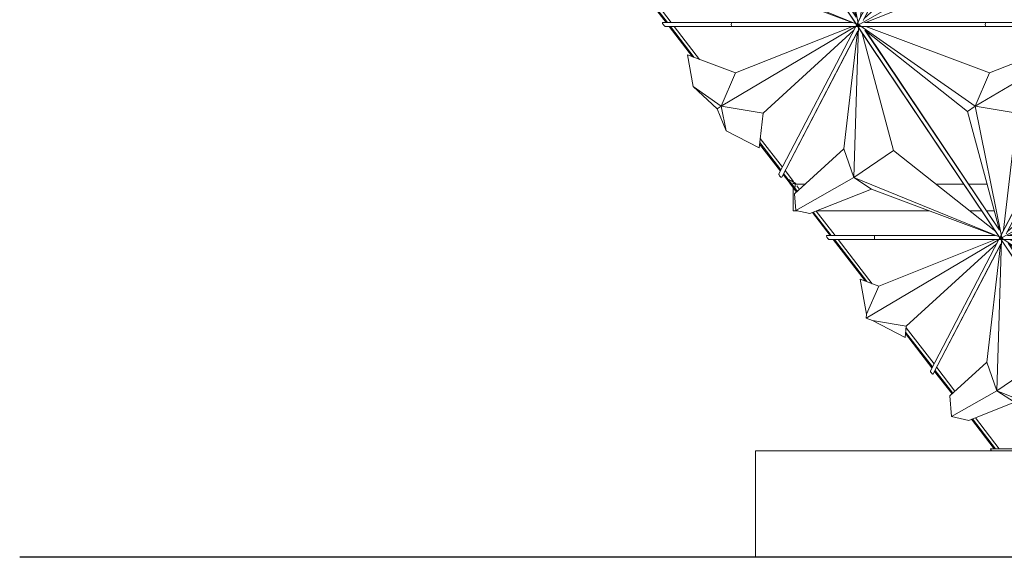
# Model space of a CAD drawing. Header units: inches. Extents: x 424 to 2043, y -237 to 445.
# Tile 272 of 656: x 653.04 to 667.82, y 151.58 to 159.65. Entities that reach past the tile are written whole.
import ezdxf

# ---------------------------------------------------------------- set-up
doc = ezdxf.new("R2010")
doc.units = ezdxf.units.IN
doc.header["$MEASUREMENT"] = 0
for name, color, linetype, lineweight in [('A-FLOR', 192, 'Continuous', 9), ('A-GENM', 13, 'Continuous', 9), ('A-GLAZ-CURT', 52, 'Continuous', 9)]:
    doc.layers.add(name, color=color, linetype=linetype, lineweight=lineweight)

# ---------------------------------------------------------------- blocks, each defined once
blk = doc.blocks.new('Generic Models 1 - Generic Models 1-135348-West')
at = {"layer": 'A-GENM'}
for p, q in [((-64.375, 1.6), (-6.137, 1.6)), ((-64.375, 0), (-64.375, 1.6))]:
    blk.add_line(p, q, dxfattribs=at)
blk = doc.blocks.new('Family2 - Family2-154966-West')
at = {"layer": 'A-GLAZ-CURT'}
for p, q in [((-60.724, 4.824), (-58.559, 1.6)), ((-60.658, 4.783), (-58.925, 3.573)), ((-60.658, 4.783), (-58.925, 3.573)), ((-60.622, 4.77), (-58.764, 4.77)), ((-58.764, 4.83), (-60.59, 4.83)), ((-58.766, 4.829), (-60.573, 4.829)), ((-58.709, 4.072), (-60.567, 4.77)), ((-56.886, 4.783), (-58.925, 3.573)), ((-56.886, 4.783), (-58.925, 3.573)), ((-56.959, 4.829), (-58.766, 4.829)), ((-56.956, 4.83), (-58.764, 4.83)), ((-58.764, 4.77), (-56.909, 4.77)), ((-58.709, 4.072), (-56.956, 4.77)), ((-56.906, 4.769), (-58.529, 1.654)), ((-59.043, 3.491), (-60.582, 4.716)), ((-58.563, 1.71), (-60.582, 4.716)), ((-58.561, 1.71), (-60.58, 4.718)), ((-58.459, 1.657), (-56.872, 4.704)), ((-58.444, 1.687), (-56.879, 4.691)), ((-58.294, 3.468), (-56.936, 4.712)), ((-58.925, 3.573), (-58.709, 4.072)), ((-58.925, 3.573), (-58.709, 4.072)), ((-59.043, 3.491), (-58.925, 3.573)), ((-58.925, 3.573), (-59.043, 3.491)), ((-58.925, 3.573), (-58.534, 1.619)), ((-58.294, 3.468), (-58.925, 3.573)), ((-58.925, 3.573), (-58.534, 1.619)), ((-58.925, 3.573), (-58.294, 3.468)), ((-58.563, 1.71), (-59.043, 3.491)), ((-58.499, 1.71), (-58.294, 3.468))]:
    blk.add_line(p, q, dxfattribs=at)
for start_param, end_param in [(0.222018, 3.141593), (6.243403, 6.505203)]:
    blk.add_ellipse((-58.764, 4.8), major_axis=(0, 0.03), ratio=0.333723, start_param=start_param, end_param=end_param, dxfattribs=at)
for points, knots in [([(-60.705, 4.808), (-60.704, 4.807), (-60.7, 4.805), (-60.695, 4.801), (-60.688, 4.797), (-60.681, 4.793), (-60.674, 4.79), (-60.667, 4.786), (-60.661, 4.783), (-60.657, 4.781), (-60.655, 4.78)], [0.3428238, 0.3428238, 0.3428238, 0.3428238, 0.375, 0.4166667, 0.4583333, 0.5, 0.5416667, 0.5833333, 0.625, 0.6571762, 0.6571762, 0.6571762, 0.6571762]), ([(-56.841, 4.809), (-56.843, 4.807), (-56.847, 4.805), (-56.853, 4.801), (-56.859, 4.797), (-56.866, 4.793), (-56.872, 4.79), (-56.878, 4.786), (-56.883, 4.783), (-56.886, 4.781), (-56.888, 4.78)], [0.3365657, 0.3365657, 0.3365657, 0.3365657, 0.375, 0.4166667, 0.4583333, 0.5, 0.5416667, 0.5833333, 0.625, 0.6569164, 0.6569164, 0.6569164, 0.6569164]), ([(-58.533, 1.618), (-58.533, 1.617), (-58.533, 1.615), (-58.533, 1.612), (-58.533, 1.607), (-58.533, 1.603), (-58.533, 1.6), (-58.533, 1.6)], [-0.6422027, -0.6422027, -0.6422027, -0.6422027, -0.625, -0.6041667, -0.5833333, -0.5416667, -0.537574, -0.537574, -0.537574, -0.537574])]:
    blk.add_open_spline(points, degree=3, knots=knots, dxfattribs=at)
blk = doc.blocks.new('Family2 - Family2-V140-West')
at = {"layer": 'A-GLAZ-CURT'}
for p, q in [((-62.873, 8.024), (-60.672, 4.746)), ((-60.913, 8.03), (-62.739, 8.03)), ((-60.915, 8.029), (-62.722, 8.029)), ((-59.108, 8.029), (-60.915, 8.029)), ((-59.104, 8.03), (-60.913, 8.03)), ((-62.807, 7.983), (-61.074, 6.773)), ((-62.807, 7.983), (-61.074, 6.773)), ((-62.771, 7.97), (-60.913, 7.97)), ((-61.192, 6.691), (-62.73, 7.916)), ((-60.712, 4.91), (-62.73, 7.916)), ((-60.71, 4.91), (-62.729, 7.918)), ((-60.858, 7.272), (-62.716, 7.97)), ((-59.034, 7.983), (-61.074, 6.773)), ((-59.034, 7.983), (-61.074, 6.773)), ((-60.913, 7.97), (-59.057, 7.97)), ((-60.858, 7.272), (-59.105, 7.97)), ((-59.054, 7.97), (-60.677, 4.854)), ((-60.608, 4.857), (-59.021, 7.904)), ((-60.593, 4.887), (-59.028, 7.891)), ((-60.443, 6.668), (-59.084, 7.912)), ((-61.074, 6.773), (-60.858, 7.272)), ((-61.074, 6.773), (-60.858, 7.272)), ((-61.192, 6.691), (-61.074, 6.773)), ((-61.074, 6.773), (-61.192, 6.691)), ((-60.712, 4.91), (-61.192, 6.691)), ((-61.074, 6.773), (-60.682, 4.819)), ((-60.443, 6.668), (-61.074, 6.773)), ((-61.074, 6.773), (-60.682, 4.819)), ((-61.074, 6.773), (-60.443, 6.668)), ((-60.648, 4.91), (-60.443, 6.668))]:
    blk.add_line(p, q, dxfattribs=at)
for start_param, end_param in [(0.222018, 3.141593), (6.243403, 6.505203)]:
    blk.add_ellipse((-60.913, 8), major_axis=(0, 0.03), ratio=0.333723, start_param=start_param, end_param=end_param, dxfattribs=at)
for points, knots in [([(-62.854, 8.008), (-62.853, 8.007), (-62.849, 8.005), (-62.844, 8.001), (-62.837, 7.997), (-62.83, 7.993), (-62.823, 7.99), (-62.816, 7.986), (-62.81, 7.983), (-62.806, 7.981), (-62.804, 7.98)], [0.3428238, 0.3428238, 0.3428238, 0.3428238, 0.375, 0.4166667, 0.4583333, 0.5, 0.5416667, 0.5833333, 0.625, 0.6571762, 0.6571762, 0.6571762, 0.6571762]), ([(-58.991, 8.008), (-58.992, 8.007), (-58.996, 8.005), (-59.002, 8.001), (-59.008, 7.997), (-59.015, 7.993), (-59.021, 7.99), (-59.027, 7.986), (-59.032, 7.983), (-59.035, 7.981), (-59.036, 7.98)], [0.3430836, 0.3430836, 0.3430836, 0.3430836, 0.375, 0.4166667, 0.4583333, 0.5, 0.5416667, 0.5833333, 0.625, 0.6569164, 0.6569164, 0.6569164, 0.6569164]), ([(-60.682, 4.818), (-60.682, 4.817), (-60.682, 4.815), (-60.682, 4.812), (-60.682, 4.807), (-60.682, 4.801), (-60.681, 4.793), (-60.681, 4.786), (-60.68, 4.78), (-60.679, 4.776), (-60.679, 4.773), (-60.679, 4.771), (-60.679, 4.77)], [-0.6422027, -0.6422027, -0.6422027, -0.6422027, -0.625, -0.6041667, -0.5833333, -0.5416667, -0.5, -0.4583333, -0.4166667, -0.3958333, -0.375, -0.3584838, -0.3584838, -0.3584838, -0.3584838])]:
    blk.add_open_spline(points, degree=3, knots=knots, dxfattribs=at)
blk = doc.blocks.new('Family2 - Family2-V158-West')
at = {"layer": 'A-GLAZ-CURT'}
for p, q in [((-59.019, 8.037), (-59.053, 7.972)), ((-59.011, 8.054), (-59.018, 8.039)), ((-59.055, 7.97), (-60.685, 4.84)), ((-60.608, 4.857), (-59.021, 7.904)), ((-60.593, 4.887), (-59.028, 7.891)), ((-59.028, 7.891), (-59.233, 6.132)), ((-59.084, 5.701), (-59.012, 7.969)), ((-59.084, 5.701), (-59.012, 7.969)), ((-59.005, 7.946), (-56.909, 4.824)), ((-58.963, 7.884), (-58.485, 6.109)), ((-56.896, 4.91), (-58.915, 7.916)), ((-56.894, 4.91), (-58.913, 7.918)), ((-59.233, 6.132), (-60.593, 4.887)), ((-59.233, 6.132), (-59.084, 5.701)), ((-59.084, 5.701), (-59.233, 6.132)), ((-58.485, 6.109), (-59.084, 5.701)), ((-59.084, 5.701), (-58.485, 6.109)), ((-58.485, 6.109), (-56.952, 4.889)), ((-60.659, 4.805), (-59.084, 5.701)), ((-60.659, 4.805), (-59.084, 5.701)), ((-56.887, 4.805), (-59.084, 5.701)), ((-59.084, 5.701), (-58.819, 5.528)), ((-56.887, 4.805), (-59.084, 5.701)), ((-59.084, 5.701), (-58.819, 5.528)), ((-58.819, 5.528), (-60.573, 4.829)), ((-58.819, 5.528), (-56.959, 4.829)), ((-60.721, 4.77), (-60.64, 4.77)), ((-60.686, 4.837), (-60.72, 4.772)), ((-60.637, 4.77), (-58.764, 4.77)), ((-58.764, 4.83), (-60.59, 4.83)), ((-58.766, 4.829), (-60.573, 4.829)), ((-56.959, 4.829), (-58.766, 4.829)), ((-56.956, 4.83), (-58.764, 4.83)), ((-58.764, 4.77), (-56.909, 4.77)), ((-56.906, 4.77), (-56.824, 4.77)), ((-56.821, 4.77), (-56.807, 4.77))]:
    blk.add_line(p, q, dxfattribs=at)
for start_param, end_param in [(0.222018, 3.141593), (6.243403, 6.505203)]:
    blk.add_ellipse((-58.764, 4.8), major_axis=(0, 0.03), ratio=0.333723, start_param=start_param, end_param=end_param, dxfattribs=at)
for points, knots in [([(-59.012, 7.97), (-59.012, 7.971), (-59.012, 7.973), (-59.013, 7.976), (-59.013, 7.98), (-59.014, 7.986), (-59.015, 7.993), (-59.015, 8.001), (-59.015, 8.007), (-59.015, 8.012), (-59.016, 8.015), (-59.016, 8.017), (-59.016, 8.018)], [-0.6415162, -0.6415162, -0.6415162, -0.6415162, -0.625, -0.6041667, -0.5833333, -0.5416667, -0.5, -0.4583333, -0.4166667, -0.3958333, -0.375, -0.3577973, -0.3577973, -0.3577973, -0.3577973]), ([(-60.703, 4.78), (-60.702, 4.781), (-60.699, 4.783), (-60.694, 4.786), (-60.688, 4.79), (-60.681, 4.793), (-60.675, 4.797), (-60.668, 4.801), (-60.662, 4.805), (-60.659, 4.807), (-60.657, 4.808)], [0.3430836, 0.3430836, 0.3430836, 0.3430836, 0.375, 0.4166667, 0.4583333, 0.5, 0.5416667, 0.5833333, 0.625, 0.6569164, 0.6569164, 0.6569164, 0.6569164]), ([(-56.841, 4.781), (-56.842, 4.781), (-56.846, 4.783), (-56.852, 4.786), (-56.859, 4.79), (-56.866, 4.793), (-56.873, 4.797), (-56.879, 4.801), (-56.885, 4.805), (-56.888, 4.807), (-56.89, 4.808)], [0.3496968, 0.3496968, 0.3496968, 0.3496968, 0.375, 0.4166667, 0.4583333, 0.5, 0.5416667, 0.5833333, 0.625, 0.6571762, 0.6571762, 0.6571762, 0.6571762])]:
    blk.add_open_spline(points, degree=3, knots=knots, dxfattribs=at)
blk = doc.blocks.new('Family2 - Family2-V166-West')
at = {"layer": 'A-GLAZ-CURT'}
for p, q in [((-61.168, 11.237), (-61.202, 11.172)), ((-61.16, 11.254), (-61.167, 11.239)), ((-61.203, 11.17), (-62.834, 8.039)), ((-62.757, 8.057), (-61.17, 11.104)), ((-62.742, 8.087), (-61.177, 11.091)), ((-61.177, 11.091), (-61.382, 9.332)), ((-61.233, 8.901), (-61.161, 11.169)), ((-61.233, 8.901), (-61.161, 11.169)), ((-61.154, 11.146), (-59.057, 8.024)), ((-59.045, 8.11), (-61.064, 11.116)), ((-59.043, 8.11), (-61.062, 11.118)), ((-61.112, 11.084), (-60.633, 9.309)), ((-61.382, 9.332), (-62.742, 8.087)), ((-61.382, 9.332), (-61.233, 8.901)), ((-61.233, 8.901), (-61.382, 9.332)), ((-60.633, 9.309), (-61.233, 8.901)), ((-61.233, 8.901), (-60.633, 9.309)), ((-60.633, 9.309), (-59.1, 8.089)), ((-62.808, 8.005), (-61.233, 8.901)), ((-62.808, 8.005), (-61.233, 8.901)), ((-59.036, 8.005), (-61.233, 8.901)), ((-61.233, 8.901), (-60.967, 8.728)), ((-59.036, 8.005), (-61.233, 8.901)), ((-61.233, 8.901), (-60.967, 8.728)), ((-60.967, 8.728), (-62.722, 8.029)), ((-60.967, 8.728), (-59.108, 8.029)), ((-62.835, 8.037), (-62.869, 7.972)), ((-60.913, 8.03), (-62.739, 8.03)), ((-60.915, 8.029), (-62.722, 8.029)), ((-59.108, 8.029), (-60.915, 8.029)), ((-59.104, 8.03), (-60.913, 8.03)), ((-62.87, 7.97), (-62.788, 7.97)), ((-62.785, 7.97), (-60.913, 7.97)), ((-60.913, 7.97), (-59.057, 7.97)), ((-59.055, 7.97), (-58.973, 7.97)), ((-58.97, 7.97), (-58.955, 7.97))]:
    blk.add_line(p, q, dxfattribs=at)
for start_param, end_param in [(0.222018, 3.141593), (6.243403, 6.505203)]:
    blk.add_ellipse((-60.913, 8), major_axis=(0, 0.03), ratio=0.333723, start_param=start_param, end_param=end_param, dxfattribs=at)
for points, knots in [([(-61.161, 11.169), (-61.161, 11.17), (-61.161, 11.172), (-61.162, 11.176), (-61.162, 11.18), (-61.163, 11.186), (-61.163, 11.193), (-61.164, 11.201), (-61.164, 11.207), (-61.164, 11.212), (-61.164, 11.215), (-61.164, 11.217), (-61.164, 11.218)], [-0.6486096, -0.6486096, -0.6486096, -0.6486096, -0.625, -0.6041667, -0.5833333, -0.5416667, -0.5, -0.4583333, -0.4166667, -0.3958333, -0.375, -0.3577973, -0.3577973, -0.3577973, -0.3577973]), ([(-62.852, 7.98), (-62.851, 7.981), (-62.848, 7.983), (-62.842, 7.986), (-62.836, 7.99), (-62.83, 7.993), (-62.824, 7.997), (-62.817, 8.001), (-62.811, 8.005), (-62.808, 8.007), (-62.806, 8.008)], [0.3430836, 0.3430836, 0.3430836, 0.3430836, 0.375, 0.4166667, 0.4583333, 0.5, 0.5416667, 0.5833333, 0.625, 0.6569164, 0.6569164, 0.6569164, 0.6569164]), ([(-58.988, 7.98), (-58.99, 7.981), (-58.994, 7.983), (-59.001, 7.986), (-59.008, 7.99), (-59.015, 7.993), (-59.022, 7.997), (-59.028, 8.001), (-59.034, 8.005), (-59.037, 8.007), (-59.039, 8.008)], [0.3428238, 0.3428238, 0.3428238, 0.3428238, 0.375, 0.4166667, 0.4583333, 0.5, 0.5416667, 0.5833333, 0.625, 0.6571762, 0.6571762, 0.6571762, 0.6571762])]:
    blk.add_open_spline(points, degree=3, knots=knots, dxfattribs=at)
blk = doc.blocks.new('Family2 - Family2-157067-West')
at = {"layer": 'A-GLAZ-CURT'}
for p, q in [((-69.992, 13.604), (-70.038, 13.665)), ((-70.021, 13.616), (-69.878, 13.431)), ((-69.884, 13.464), (-69.976, 13.584)), ((-69.885, 13.538), (-69.913, 13.575)), ((-69.7, 13.2), (-69.137, 12.469)), ((-69.148, 12.509), (-69.68, 13.2)), ((-69.178, 12.621), (-69.624, 13.2)), ((-68.522, 11.769), (-68.683, 11.978)), ((-68.693, 11.892), (-68.553, 11.71)), ((-68.545, 11.725), (-68.69, 11.915)), ((-68.381, 11.585), (-68.482, 11.716)), ((-68.512, 11.658), (-68.425, 11.544)), ((-68.413, 11.555), (-68.504, 11.673)), ((-68.163, 11.23), (-68.285, 11.389)), ((-68.107, 11.23), (-68.243, 11.406)), ((-68.301, 11.383), (-68.183, 11.23)), ((-68.137, 11.17), (-67.915, 10.883)), ((-67.887, 10.872), (-68.117, 11.17)), ((-67.809, 10.843), (-68.061, 11.17)), ((-66.503, 9.048), (-66.276, 8.755)), ((-66.268, 8.77), (-66.5, 9.071)), ((-66.246, 8.813), (-66.493, 9.134)), ((-66.047, 8.555), (-66.206, 8.761)), ((-66.236, 8.702), (-66.091, 8.514)), ((-66.079, 8.525), (-66.228, 8.718)), ((-65.698, 8.03), (-65.895, 8.285)), ((-65.643, 8.03), (-65.852, 8.302)), ((-65.91, 8.279), (-65.718, 8.03)), ((-65.672, 7.97), (-65.322, 7.516)), ((-65.294, 7.505), (-65.652, 7.97)), ((-65.216, 7.476), (-65.596, 7.97)), ((-63.992, 5.815), (-64.31, 6.227)), ((-63.97, 5.858), (-64.303, 6.29)), ((-64.312, 6.205), (-64, 5.799)), ((-63.802, 5.64), (-63.929, 5.806)), ((-63.96, 5.747), (-63.816, 5.56)), ((-63.83, 5.604), (-63.952, 5.762)), ((-63.778, 5.574), (-63.78, 5.624)), ((-63.786, 5.547), (-63.815, 5.584))]:
    blk.add_line(p, q, dxfattribs=at)
for points in [[(-70.041, 13.658), (-70.041, 13.657), (-70.041, 13.656), (-70.041, 13.655)], [(-70.038, 13.665), (-70.039, 13.664), (-70.04, 13.663), (-70.04, 13.663)], [(-70.039, 13.648), (-70.039, 13.646), (-70.038, 13.644), (-70.037, 13.643)], [(-70.031, 13.667), (-70.032, 13.667), (-70.033, 13.667), (-70.034, 13.667)], [(-70.022, 13.618), (-70.022, 13.618), (-70.021, 13.617), (-70.021, 13.616)], [(-63.789, 5.545), (-63.79, 5.545), (-63.791, 5.544), (-63.792, 5.544)], [(-63.788, 5.615), (-63.788, 5.615), (-63.787, 5.614), (-63.787, 5.614)], [(-63.786, 5.547), (-63.786, 5.546), (-63.787, 5.546), (-63.787, 5.546)], [(-63.784, 5.549), (-63.785, 5.548), (-63.785, 5.547), (-63.786, 5.547)]]:
    blk.add_open_spline(points, degree=3, dxfattribs=at)
for points, knots in [([(-70.034, 13.636), (-70.034, 13.636), (-70.033, 13.634), (-70.031, 13.631), (-70.03, 13.629), (-70.029, 13.628)], [0.2379882, 0.2379882, 0.2379882, 0.2379882, 0.25, 0.27083333, 0.28380873, 0.28380873, 0.28380873, 0.28380873]), ([(-63.812, 5.556), (-63.813, 5.556), (-63.814, 5.557), (-63.815, 5.559), (-63.816, 5.56), (-63.816, 5.56)], [0.30052655, 0.30052655, 0.30052655, 0.30052655, 0.3125, 0.33333333, 0.34238156, 0.34238156, 0.34238156, 0.34238156]), ([(-63.804, 5.548), (-63.805, 5.549), (-63.806, 5.549), (-63.807, 5.55), (-63.807, 5.551)], [0.21659884, 0.21659884, 0.21659884, 0.21659884, 0.22916667, 0.25, 0.25, 0.25, 0.25]), ([(-63.796, 5.545), (-63.797, 5.545), (-63.798, 5.545), (-63.799, 5.545), (-63.799, 5.546)], [0.13326551, 0.13326551, 0.13326551, 0.13326551, 0.14583333, 0.16666667, 0.16666667, 0.16666667, 0.16666667]), ([(-63.785, 5.608), (-63.784, 5.606), (-63.783, 5.604), (-63.783, 5.601), (-63.783, 5.601)], [0.54993217, 0.54993217, 0.54993217, 0.54993217, 0.58333333, 0.59171329, 0.59171329, 0.59171329, 0.59171329]), ([(-63.78, 5.557), (-63.78, 5.555), (-63.781, 5.553), (-63.782, 5.552), (-63.782, 5.551)], [0.87590928, 0.87590928, 0.87590928, 0.87590928, 0.91666667, 0.93624824, 0.93624824, 0.93624824, 0.93624824]), ([(-63.781, 5.593), (-63.78, 5.591), (-63.78, 5.589), (-63.779, 5.587), (-63.779, 5.586)], [0.63326551, 0.63326551, 0.63326551, 0.63326551, 0.66666667, 0.67505801, 0.67505801, 0.67505801, 0.67505801]), ([(-63.778, 5.567), (-63.778, 5.565), (-63.779, 5.563), (-63.779, 5.561), (-63.779, 5.56)], [0.79993217, 0.79993217, 0.79993217, 0.79993217, 0.83333333, 0.85008917, 0.85008917, 0.85008917, 0.85008917]), ([(-63.778, 5.579), (-63.778, 5.577), (-63.778, 5.575), (-63.778, 5.572), (-63.778, 5.571)], [0.71631637, 0.71631637, 0.71631637, 0.71631637, 0.75, 0.7662964, 0.7662964, 0.7662964, 0.7662964])]:
    blk.add_open_spline(points, degree=3, knots=knots, dxfattribs=at)
blk = doc.blocks.new('Family2 - Family2-157071-West')
at = {"layer": 'A-GLAZ-CURT'}
for p, q in [((-63.779, 5.616), (-63.78, 5.624)), ((-63.839, 5.614), (-63.838, 5.584)), ((-63.838, 5.583), (-63.809, 5.565)), ((-63.831, 5.594), (-63.831, 5.604)), ((-63.815, 5.584), (-63.831, 5.594)), ((-63.769, 5.61), (-63.78, 5.617))]:
    blk.add_line(p, q, dxfattribs=at)
for points, knots in [([(-63.837, 5.583), (-63.837, 5.583), (-63.838, 5.583), (-63.838, 5.583), (-63.838, 5.584), (-63.838, 5.585), (-63.838, 5.585), (-63.838, 5.586), (-63.837, 5.588), (-63.835, 5.591), (-63.832, 5.593), (-63.831, 5.594)], [-0.3333333, -0.3333333, -0.3333333, -0.3333333, -0.3125, -0.2916667, -0.25, -0.2291667, -0.2083333, -0.1666667, -0.125, -0.0833333, 0, 0, 0, 0]), ([(-63.831, 5.594), (-63.829, 5.596), (-63.826, 5.598), (-63.821, 5.601), (-63.818, 5.603), (-63.815, 5.605), (-63.812, 5.607), (-63.809, 5.608), (-63.807, 5.61), (-63.804, 5.611), (-63.802, 5.612), (-63.801, 5.613), (-63.799, 5.613), (-63.797, 5.614), (-63.795, 5.615), (-63.794, 5.615), (-63.792, 5.616), (-63.791, 5.616), (-63.79, 5.617), (-63.79, 5.617)], [-1, -1, -1, -1, -0.9166667, -0.875, -0.8333333, -0.7916667, -0.7708333, -0.75, -0.7083333, -0.6875, -0.6666667, -0.6458333, -0.625, -0.6041667, -0.5833333, -0.5625, -0.5416667, -0.5208333, -0.5095857, -0.5095857, -0.5095857, -0.5095857])]:
    blk.add_open_spline(points, degree=3, knots=knots, dxfattribs=at)

msp = doc.modelspace()

# ---------------------------------------------------------------- linework, layer by layer
msp.add_line((767.691, 151.577), (653.037, 151.577))
at = {"layer": 'A-FLOR'}
for p, q in [((664.685, 157.177), (664.83, 157.177)), ((666.8, 157.177), (667.215, 157.177)), ((667.287, 157.177), (667.562, 157.177)), ((664.651, 157.127), (664.651, 156.777)), ((664.723, 156.777), (664.651, 156.777)), ((666.699, 156.777), (665.002, 156.777)), ((667.484, 156.777), (667.302, 156.777)), ((667.669, 156.777), (667.554, 156.777))]:
    msp.add_line(p, q, dxfattribs=at)
at = {"layer": 'A-GLAZ-CURT'}
for p, q in [((663.491, 162.723), (665.587, 159.601)), ((665.609, 159.582), (663.412, 160.478)), ((665.609, 159.582), (663.412, 160.478)), ((663.677, 160.305), (665.537, 159.606)), ((662.693, 159.607), (662.69, 159.606)), ((662.693, 159.607), (662.69, 159.606)), ((663.73, 159.606), (662.69, 159.606)), ((663.73, 159.606), (662.69, 159.606)), ((663.732, 159.607), (662.693, 159.607)), ((663.732, 159.607), (662.693, 159.607)), ((662.733, 159.547), (663.732, 159.547)), ((662.733, 159.547), (663.732, 159.547)), ((665.61, 159.56), (663.571, 158.35)), ((665.61, 159.56), (663.571, 158.35)), ((665.537, 159.606), (663.73, 159.606)), ((665.537, 159.606), (663.73, 159.606)), ((665.54, 159.607), (663.732, 159.607)), ((665.54, 159.607), (663.732, 159.607)), ((663.732, 159.547), (665.586, 159.547)), ((663.732, 159.547), (665.586, 159.547)), ((663.787, 158.849), (665.54, 159.547)), ((665.59, 159.547), (664.438, 157.334)), ((665.59, 159.547), (664.438, 157.334)), ((665.56, 157.278), (665.633, 159.546)), ((665.56, 157.278), (665.633, 159.546)), ((665.59, 159.547), (665.672, 159.547)), ((665.625, 159.614), (665.591, 159.549)), ((665.634, 159.631), (665.626, 159.616)), ((665.675, 159.547), (665.689, 159.547)), ((664.202, 158.245), (665.56, 159.489)), ((664.479, 157.284), (665.616, 159.468)), ((664.479, 157.284), (665.616, 159.468)), ((664.48, 157.286), (665.624, 159.481)), ((664.48, 157.286), (665.624, 159.481)), ((665.616, 159.468), (665.411, 157.709)), ((665.64, 159.523), (667.736, 156.401)), ((665.682, 159.461), (666.16, 157.686)), ((667.748, 156.487), (665.73, 159.493)), ((667.751, 156.487), (665.731, 159.495)), ((663.787, 158.849), (663.065, 159.12)), ((663.065, 159.12), (663.151, 158.644)), ((663.571, 158.35), (663.787, 158.849)), ((663.571, 158.35), (663.787, 158.849)), ((663.151, 158.644), (663.571, 158.35)), ((663.511, 158.308), (663.151, 158.644)), ((663.151, 158.644), (663.571, 158.35)), ((663.571, 158.35), (663.511, 158.308)), ((663.511, 158.308), (663.571, 158.35)), ((663.645, 157.978), (663.511, 158.308)), ((663.571, 158.35), (664.202, 158.245)), ((664.202, 158.245), (663.571, 158.35)), ((663.571, 158.35), (663.645, 157.978)), ((663.571, 158.35), (663.645, 157.978)), ((664.141, 157.723), (664.202, 158.245)), ((663.645, 157.978), (664.141, 157.723)), ((665.411, 157.709), (664.672, 157.033)), ((665.56, 157.278), (665.411, 157.709)), ((665.411, 157.709), (665.56, 157.278)), ((665.56, 157.278), (666.16, 157.686)), ((666.16, 157.686), (665.56, 157.278)), ((666.16, 157.686), (667.693, 156.466)), ((664.479, 157.284), (664.48, 157.286)), ((664.479, 157.284), (664.48, 157.286)), ((664.629, 157.18), (664.58, 157.244)), ((664.597, 157.198), (664.703, 157.061)), ((664.691, 157.187), (664.626, 157.229)), ((664.692, 156.784), (665.56, 157.278)), ((664.692, 156.784), (665.56, 157.278)), ((665.56, 157.278), (665.826, 157.105)), ((665.56, 157.278), (665.826, 157.105)), ((667.758, 156.382), (665.56, 157.278)), ((667.758, 156.382), (665.56, 157.278)), ((664.714, 157.07), (664.644, 157.161)), ((664.672, 157.033), (664.692, 156.784)), ((664.737, 157.115), (664.705, 157.156)), ((665.826, 157.105), (664.9, 156.737)), ((665.826, 157.105), (667.686, 156.406)), ((664.9, 156.737), (664.692, 156.784)), ((664.94, 156.752), (665.206, 156.407)), ((665.224, 156.407), (664.954, 156.758)), ((665.282, 156.407), (664.998, 156.776)), ((667.783, 156.431), (667.775, 156.417)), ((665.157, 156.407), (665.155, 156.406)), ((665.157, 156.407), (665.155, 156.406)), ((665.879, 156.406), (665.155, 156.406)), ((665.879, 156.406), (665.155, 156.406)), ((665.881, 156.407), (665.157, 156.407)), ((665.881, 156.407), (665.157, 156.407)), ((665.197, 156.347), (665.881, 156.347)), ((665.197, 156.347), (665.881, 156.347)), ((665.252, 156.347), (665.731, 155.726)), ((665.757, 155.716), (665.271, 156.347)), ((665.838, 155.685), (665.328, 156.347)), ((667.759, 156.36), (665.748, 155.167)), ((667.759, 156.36), (665.748, 155.167)), ((667.686, 156.406), (665.879, 156.406)), ((667.686, 156.406), (665.879, 156.406)), ((667.689, 156.407), (665.881, 156.407)), ((667.689, 156.407), (665.881, 156.407)), ((665.881, 156.347), (667.735, 156.347)), ((665.881, 156.347), (667.735, 156.347)), ((665.936, 155.649), (667.688, 156.347)), ((666.35, 155.045), (667.709, 156.289)), ((667.738, 156.346), (666.714, 154.378)), ((667.738, 156.346), (666.714, 154.378)), ((667.709, 154.078), (667.782, 156.347)), ((667.709, 154.078), (667.782, 156.347)), ((667.738, 156.347), (667.821, 156.347)), ((667.774, 156.414), (667.74, 156.349)), ((667.789, 156.323), (669.885, 153.201)), ((666.755, 154.329), (667.765, 156.268)), ((666.755, 154.329), (667.765, 156.268)), ((666.756, 154.33), (667.772, 156.281)), ((666.756, 154.33), (667.772, 156.281)), ((667.765, 156.268), (667.56, 154.509)), ((665.936, 155.649), (665.658, 155.753)), ((665.658, 155.753), (665.753, 155.227)), ((665.753, 155.227), (665.936, 155.649)), ((665.753, 155.227), (665.936, 155.649)), ((665.748, 155.167), (665.753, 155.227)), ((665.748, 155.167), (665.843, 155.13)), ((665.843, 155.13), (666.35, 155.045)), ((666.35, 155.045), (665.843, 155.13)), ((665.843, 155.13), (666.331, 154.879)), ((666.331, 154.879), (666.35, 155.045)), ((666.743, 154.435), (666.34, 154.958)), ((666.767, 154.48), (666.348, 155.023)), ((666.338, 154.938), (666.736, 154.421)), ((667.56, 154.509), (667.006, 154.002)), ((667.709, 154.078), (667.56, 154.509)), ((667.56, 154.509), (667.709, 154.078)), ((666.776, 154.369), (667.037, 154.03)), ((667.048, 154.04), (666.784, 154.383)), ((667.081, 154.071), (666.807, 154.427)), ((667.709, 154.078), (668.309, 154.486)), ((668.309, 154.486), (667.709, 154.078)), ((666.755, 154.329), (666.757, 154.331)), ((666.755, 154.329), (666.757, 154.331)), ((667.031, 153.692), (667.709, 154.078)), ((667.031, 153.692), (667.709, 154.078)), ((667.709, 154.078), (667.975, 153.905)), ((667.709, 154.078), (667.975, 153.905)), ((669.906, 153.182), (667.709, 154.078)), ((669.906, 153.182), (667.709, 154.078)), ((667.006, 154.002), (667.031, 153.692)), ((667.975, 153.905), (667.291, 153.633)), ((667.291, 153.633), (667.031, 153.692)), ((667.331, 153.649), (667.671, 153.207)), ((667.689, 153.207), (667.345, 153.654)), ((667.747, 153.207), (667.389, 153.672)), ((667.622, 153.207), (667.619, 153.206)), ((668.027, 153.206), (667.619, 153.206)), ((668.03, 153.207), (667.622, 153.207))]:
    msp.add_line(p, q, dxfattribs=at)
at = {"layer": 'A-GLAZ-CURT', "flags": 128}
for points in [[(662.69, 159.606), (662.689, 159.604), (662.688, 159.601), (662.689, 159.596), (662.691, 159.59), (662.694, 159.584), (662.698, 159.577), (662.703, 159.57), (662.708, 159.564), (662.714, 159.558), (662.719, 159.554), (662.724, 159.55), (662.729, 159.548), (662.732, 159.547), (662.733, 159.547)], [(662.69, 159.606), (662.689, 159.604), (662.688, 159.601), (662.689, 159.596), (662.691, 159.59), (662.694, 159.584), (662.698, 159.577), (662.703, 159.57), (662.708, 159.564), (662.714, 159.558), (662.719, 159.554), (662.724, 159.55), (662.729, 159.548), (662.732, 159.547), (662.733, 159.547)], [(664.438, 157.334), (664.437, 157.333), (664.437, 157.329), (664.438, 157.325), (664.44, 157.319), (664.443, 157.313), (664.447, 157.306), (664.452, 157.3), (664.457, 157.294), (664.462, 157.29), (664.467, 157.286), (664.472, 157.284), (664.476, 157.283), (664.479, 157.284)], [(664.438, 157.334), (664.437, 157.333), (664.437, 157.329), (664.438, 157.325), (664.44, 157.319), (664.443, 157.313), (664.447, 157.306), (664.452, 157.3), (664.457, 157.294), (664.462, 157.29), (664.467, 157.286), (664.472, 157.284), (664.476, 157.283), (664.479, 157.284)], [(665.155, 156.406), (665.153, 156.404), (665.153, 156.401), (665.154, 156.396), (665.156, 156.39), (665.159, 156.384), (665.163, 156.377), (665.167, 156.37), (665.173, 156.364), (665.178, 156.358), (665.184, 156.354), (665.189, 156.35), (665.193, 156.348), (665.197, 156.347), (665.197, 156.347)], [(665.155, 156.406), (665.153, 156.404), (665.153, 156.401), (665.154, 156.396), (665.156, 156.39), (665.159, 156.384), (665.163, 156.377), (665.167, 156.37), (665.173, 156.364), (665.178, 156.358), (665.184, 156.354), (665.189, 156.35), (665.193, 156.348), (665.197, 156.347), (665.197, 156.347)], [(666.714, 154.378), (666.713, 154.378), (666.713, 154.374), (666.714, 154.369), (666.716, 154.364), (666.719, 154.357), (666.723, 154.351), (666.728, 154.345), (666.733, 154.339), (666.738, 154.334), (666.743, 154.331), (666.748, 154.328), (666.752, 154.328), (666.755, 154.329)], [(666.714, 154.378), (666.713, 154.378), (666.713, 154.374), (666.714, 154.369), (666.716, 154.364), (666.719, 154.357), (666.723, 154.351), (666.728, 154.345), (666.733, 154.339), (666.738, 154.334), (666.743, 154.331), (666.748, 154.328), (666.752, 154.328), (666.755, 154.329)], [(667.619, 153.206), (667.618, 153.204), (667.617, 153.201), (667.618, 153.196), (667.62, 153.19), (667.623, 153.184), (667.627, 153.177)]]:
    msp.add_lwpolyline(points, dxfattribs=at)
at = {"layer": 'A-GLAZ-CURT'}
for centre, start_param, end_param in [((663.732, 159.577), 0.222018, 3.141593), ((663.732, 159.577), 0.222018, 3.141593), ((663.732, 159.577), 6.243403, 6.505203), ((663.732, 159.577), 6.243403, 6.505203), ((665.881, 156.377), 0.222018, 3.141593), ((665.881, 156.377), 0.222018, 3.141593), ((665.881, 156.377), 6.243403, 6.505203), ((665.881, 156.377), 6.243403, 6.505203)]:
    msp.add_ellipse(centre, major_axis=(0, 0.03), ratio=0.333723, start_param=start_param, end_param=end_param, dxfattribs=at)
for points, knots in [([(665.656, 159.557), (665.654, 159.558), (665.65, 159.56), (665.644, 159.563), (665.637, 159.567), (665.63, 159.57), (665.623, 159.574), (665.617, 159.578), (665.611, 159.582), (665.608, 159.584), (665.606, 159.585)], [0.3428238, 0.3428238, 0.3428238, 0.3428238, 0.375, 0.4166667, 0.4583333, 0.5, 0.5416667, 0.5833333, 0.625, 0.6571762, 0.6571762, 0.6571762, 0.6571762]), ([(665.654, 159.585), (665.653, 159.584), (665.649, 159.582), (665.643, 159.578), (665.636, 159.574), (665.63, 159.57), (665.624, 159.567), (665.618, 159.563), (665.613, 159.56), (665.609, 159.558), (665.608, 159.557)], [0.3430836, 0.3430836, 0.3430836, 0.3430836, 0.375, 0.4166667, 0.4583333, 0.5, 0.5416667, 0.5833333, 0.625, 0.6569164, 0.6569164, 0.6569164, 0.6569164]), ([(665.633, 159.547), (665.633, 159.548), (665.632, 159.55), (665.632, 159.553), (665.631, 159.557), (665.631, 159.563), (665.63, 159.57), (665.629, 159.578), (665.629, 159.584), (665.629, 159.589), (665.629, 159.592), (665.629, 159.594), (665.629, 159.595)], [-0.6415162, -0.6415162, -0.6415162, -0.6415162, -0.625, -0.6041667, -0.5833333, -0.5416667, -0.5, -0.4583333, -0.4166667, -0.3958333, -0.375, -0.3577973, -0.3577973, -0.3577973, -0.3577973]), ([(664.589, 157.245), (664.588, 157.245), (664.587, 157.245), (664.585, 157.245), (664.584, 157.245)], [0.90828671, 0.90828671, 0.90828671, 0.90828671, 0.91666667, 0.95006783, 0.95006783, 0.95006783, 0.95006783]), ([(664.585, 157.215), (664.586, 157.214), (664.587, 157.212), (664.589, 157.209), (664.591, 157.206), (664.592, 157.205), (664.592, 157.205)], [0.23793307, 0.23793307, 0.23793307, 0.23793307, 0.25, 0.27083333, 0.29166667, 0.29322676, 0.29322676, 0.29322676, 0.29322676]), ([(664.601, 157.242), (664.601, 157.242), (664.599, 157.243), (664.597, 157.244), (664.595, 157.244), (664.594, 157.244)], [0.82495338, 0.82495338, 0.82495338, 0.82495338, 0.83333333, 0.85416667, 0.86673449, 0.86673449, 0.86673449, 0.86673449]), ([(664.617, 157.234), (664.617, 157.235), (664.614, 157.236), (664.612, 157.237), (664.609, 157.238), (664.609, 157.239)], [0.73885719, 0.73885719, 0.73885719, 0.73885719, 0.75, 0.77083333, 0.78340116, 0.78340116, 0.78340116, 0.78340116]), ([(664.635, 157.223), (664.634, 157.223), (664.632, 157.225), (664.628, 157.227), (664.624, 157.23), (664.621, 157.232), (664.62, 157.232)], [0.65828671, 0.65828671, 0.65828671, 0.65828671, 0.66666667, 0.6875, 0.70833333, 0.72517398, 0.72517398, 0.72517398, 0.72517398]), ([(664.654, 157.208), (664.653, 157.209), (664.651, 157.21), (664.648, 157.213), (664.645, 157.215), (664.644, 157.216)], [0.57495338, 0.57495338, 0.57495338, 0.57495338, 0.58333333, 0.60416667, 0.61673449, 0.61673449, 0.61673449, 0.61673449]), ([(664.672, 157.192), (664.672, 157.192), (664.67, 157.194), (664.667, 157.197), (664.665, 157.199), (664.664, 157.2)], [0.4940067, 0.4940067, 0.4940067, 0.4940067, 0.5, 0.52083333, 0.53340116, 0.53340116, 0.53340116, 0.53340116]), ([(664.679, 157.186), (664.678, 157.187), (664.676, 157.189), (664.674, 157.19), (664.673, 157.191)], [0.46515014, 0.46515014, 0.46515014, 0.46515014, 0.47916667, 0.49162004, 0.49162004, 0.49162004, 0.49162004]), ([(667.805, 156.357), (667.803, 156.358), (667.799, 156.36), (667.793, 156.363), (667.786, 156.367), (667.779, 156.37), (667.772, 156.374), (667.765, 156.378), (667.76, 156.382), (667.756, 156.384), (667.755, 156.385)], [0.3428238, 0.3428238, 0.3428238, 0.3428238, 0.375, 0.4166667, 0.4583333, 0.5, 0.5416667, 0.5833333, 0.625, 0.6571762, 0.6571762, 0.6571762, 0.6571762]), ([(667.803, 156.385), (667.801, 156.384), (667.798, 156.382), (667.792, 156.378), (667.785, 156.374), (667.779, 156.37), (667.772, 156.367), (667.766, 156.363), (667.761, 156.36), (667.758, 156.358), (667.757, 156.357)], [0.3430836, 0.3430836, 0.3430836, 0.3430836, 0.375, 0.4166667, 0.4583333, 0.5, 0.5416667, 0.5833333, 0.625, 0.6569164, 0.6569164, 0.6569164, 0.6569164]), ([(667.782, 156.347), (667.781, 156.348), (667.781, 156.35), (667.781, 156.353), (667.78, 156.357), (667.779, 156.363), (667.779, 156.37), (667.778, 156.378), (667.778, 156.384), (667.778, 156.389), (667.778, 156.392), (667.778, 156.394), (667.778, 156.395)], [-0.6415162, -0.6415162, -0.6415162, -0.6415162, -0.625, -0.6041667, -0.5833333, -0.5416667, -0.5, -0.4583333, -0.4166667, -0.3958333, -0.375, -0.3577973, -0.3577973, -0.3577973, -0.3577973])]:
    msp.add_open_spline(points, degree=3, knots=knots, dxfattribs=at)
for points in [[(664.577, 157.237), (664.577, 157.236), (664.577, 157.235), (664.578, 157.233)], [(664.58, 157.244), (664.579, 157.243), (664.579, 157.242), (664.578, 157.242)], [(664.58, 157.227), (664.58, 157.225), (664.581, 157.223), (664.582, 157.221)], [(664.597, 157.198), (664.597, 157.198), (664.598, 157.197), (664.598, 157.196)]]:
    msp.add_open_spline(points, degree=3, dxfattribs=at)

# ---------------------------------------------------------------- block references
at = {"layer": 'A-GENM'}
msp.add_blockref('Generic Models 1 - Generic Models 1-135348-West', (728.46, 151.577), dxfattribs=at)
at = {"layer": 'A-GLAZ-CURT'}
for name, p in [('Family2 - Family2-157067-West', (728.46, 151.577)), ('Family2 - Family2-V140-West', (726.311, 154.777)), ('Family2 - Family2-V166-West', (728.46, 151.577)), ('Family2 - Family2-V140-West', (730.127, 154.777)), ('Family2 - Family2-V140-West', (728.46, 151.577)), ('Family2 - Family2-V158-West', (728.46, 151.577)), ('Family2 - Family2-157071-West', (728.46, 151.577)), ('Family2 - Family2-154966-West', (728.46, 151.577))]:
    msp.add_blockref(name, p, dxfattribs=at)

doc.saveas('drawing.dxf')
